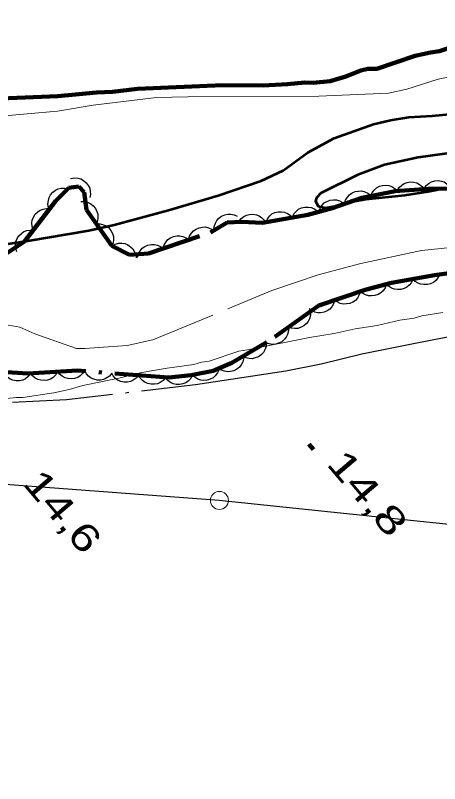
# Model space of a CAD drawing. Extents: x 386081 to 389416, y 5130568 to 5134082.
# Drawn here: x 387595.2 to 387642.2, y 5132619 to 5132704.2 of the extents above; entities that cross this region are included whole.
import ezdxf

# ---------------------------------------------------------------- set-up
doc = ezdxf.new("R2010")
doc.units = 0
doc.header["$LTSCALE"] = 1.2
for name, pattern in [('DASH_DOUBLE_DOT', [9.2, 5, -1.2, 0.3, -1.2, 0.3, -1.2]), ('DOT_DASHED', [7.7, 5, -1.2, 0.3, -1.2]), ('LONG_DASHED', [7.5, 6, -1.5])]:
    doc.linetypes.add(name, pattern=pattern)
for name, color, linetype, lineweight in [('1', 7, 'Continuous', 53), ('2', 7, 'Continuous', 13), ('3', 7, 'Continuous', 140), ('36', 7, 'Continuous', 13), ('4', 7, 'DASH_DOUBLE_DOT', 53), ('41', 7, 'DOT_DASHED', 25), ('44', 7, 'Continuous', 25)]:
    doc.layers.add(name, color=color, linetype=linetype, lineweight=lineweight)

msp = doc.modelspace()

# ---------------------------------------------------------------- linework, layer by layer
at = {"layer": '1'}
for points in [[(387624.86, 5132687.05), (387627.56, 5132689.03), (387630.5, 5132690.64), (387634.85, 5132692.19), (387636.75, 5132692.63), (387638.77, 5132692.95), (387641.34, 5132693.09), (387646.73, 5132693.61)], [(387644.04, 5132689.06), (387639.81, 5132688.49), (387636.08, 5132687.67), (387633.13, 5132686.55), (387629.03, 5132684.51), (387628.54, 5132684.01), (387628.42, 5132683.65), (387628.72, 5132683.1), (387629.52, 5132682.92), (387630.99, 5132683.17), (387632.34, 5132683.55), (387633.99, 5132683.86), (387638.34, 5132684.32), (387640.92, 5132684.7), (387651.39, 5132686.78)]]:
    msp.add_lwpolyline(points, dxfattribs=at)
at = {"layer": '1', "linetype": 'LONG_DASHED'}
msp.add_lwpolyline([(387549.19, 5132675.28), (387559.26, 5132675.34), (387562.32, 5132675.24), (387565.15, 5132675.38), (387571.28, 5132675.9), (387577.17, 5132676.18), (387581.71, 5132676.82), (387589.68, 5132678.22), (387596.55, 5132679.24), (387603.29, 5132680.38), (387606.11, 5132681.01), (387612.12, 5132682.63), (387617.63, 5132684.26), (387622.41, 5132685.88), (387624.86, 5132687.05)], dxfattribs=at)
at = {"layer": '2'}
for points in [[(387638.56, 5132696.05), (387642.02, 5132697.16), (387645.01, 5132697.76), (387646.49, 5132697.7), (387649.91, 5132697.92), (387650.98, 5132698.33), (387657.33, 5132701.17), (387657.76, 5132701.72), (387659.25, 5132702.88), (387659.96, 5132703.05), (387661.01, 5132702.96), (387664.47, 5132703), (387667.68, 5132703.4), (387670.8, 5132704.09), (387673.95, 5132704.42)], [(387593.56, 5132693.05), (387599.82, 5132693.62), (387603.79, 5132694.29), (387610.8, 5132695.13), (387614.27, 5132695.22), (387628.81, 5132695.28), (387636.53, 5132695.62), (387638.56, 5132696.05)], [(387587.49, 5132661.64), (387590.97, 5132661.72), (387592.81, 5132661.61), (387595.25, 5132661.87), (387595.98, 5132661.87), (387599.41, 5132662.38), (387601.12, 5132662.76), (387602.65, 5132663.2), (387606.62, 5132664.01), (387609.18, 5132664.64), (387611.99, 5132665.14), (387614.93, 5132665.53), (387615.78, 5132665.78), (387616.64, 5132665.91), (387619.94, 5132667.02), (387620.91, 5132667.15), (387627.75, 5132668.53), (387630.5, 5132668.98), (387632.82, 5132669.48), (387635.27, 5132669.86), (387637.77, 5132670.43), (387639.36, 5132670.68), (387640.21, 5132670.93), (387642.53, 5132671.31)]]:
    msp.add_lwpolyline(points, dxfattribs=at)
at = {"layer": '2', "linetype": 'LONG_DASHED'}
msp.add_lwpolyline([(387548.57, 5132664.13), (387565.65, 5132663.97), (387575.45, 5132664.22), (387577.2, 5132664.66), (387588.84, 5132668.03), (387590.35, 5132668.88), (387592.6, 5132669.76), (387594.44, 5132669.88), (387595.66, 5132669.68), (387597.34, 5132668.92), (387601.93, 5132667.29), (387602.87, 5132667.29), (387607.57, 5132667.62), (387610.41, 5132668.25), (387623.59, 5132673.72), (387628.73, 5132675.47), (387633.47, 5132676.73), (387640.16, 5132678.16), (387643.43, 5132678.51)], dxfattribs=at)
at = {"layer": '3'}
msp.add_line((387627.7, 5132656.7), (387628.21, 5132656.09), dxfattribs=at)
at = {"layer": '36', "lineweight": 25}
msp.add_lwpolyline([(387339.88, 5132913.57), (387325.97, 5132843.76), (387310.62, 5132763.9), (387297.35, 5132696.04), (387384.34, 5132667.8), (387460.24, 5132662.26), (387617.76, 5132650.47), (387656.65, 5132646.41), (387738.05, 5132640.04), (387768.02, 5132600.07)], dxfattribs=at)
at = {"layer": '36'}
msp.add_circle((387617.778, 5132650.45), 1, dxfattribs=at)
at = {"layer": '4', "linetype": 'Continuous', "lineweight": 90}
msp.add_lwpolyline([(387591.68, 5132694.95), (387599.86, 5132695.3), (387604.15, 5132695.7), (387605.94, 5132695.77), (387608.7, 5132696.09), (387618.16, 5132696.51), (387622.64, 5132696.48), (387625.34, 5132696.61), (387627.24, 5132696.81), (387628.17, 5132696.75), (387630.07, 5132696.95), (387631.79, 5132697.45), (387633.45, 5132698.13), (387634.24, 5132698.32), (387635.23, 5132698.33), (387639.46, 5132699.76), (387641.18, 5132700.14), (387642.16, 5132700.27), (387643.82, 5132700.83)], dxfattribs=at)
at = {"layer": '41'}
msp.add_lwpolyline([(387645.03, 5132668.94), (387639.29, 5132667.81), (387633.55, 5132666.68), (387629.04, 5132665.55), (387625.13, 5132664.8), (387620.25, 5132664.04), (387615.12, 5132663.27), (387600.83, 5132661.6), (387582.85, 5132660.71), (387577.84, 5132660.8), (387574.05, 5132660.65), (387569.28, 5132660.75), (387564.76, 5132660.6), (387560.24, 5132660.69), (387556.69, 5132660.79), (387553.63, 5132660.65), (387550.94, 5132660.39), (387548.86, 5132660.01)], dxfattribs=at)
at = {"layer": '44'}
for points in [[(387601.29, 5132686.15), (387601.7, 5132686.23), (387602.11, 5132686.18), (387602.43, 5132686.11), (387602.73, 5132685.93), (387603.02, 5132685.69), (387603.24, 5132685.38), (387603.4, 5132685.1), (387603.47, 5132684.75), (387603.48, 5132684.38), (387603.41, 5132684.03)], [(387634.54, 5132684.2), (387634.7, 5132684.59), (387634.95, 5132684.9), (387635.2, 5132685.13), (387635.51, 5132685.29), (387635.86, 5132685.39), (387636.25, 5132685.4), (387636.57, 5132685.38), (387636.9, 5132685.25), (387637.22, 5132685.06), (387637.48, 5132684.81)], [(387637.48, 5132684.78), (387637.69, 5132685.14), (387637.99, 5132685.42), (387638.26, 5132685.61), (387638.59, 5132685.72), (387638.95, 5132685.78), (387639.33, 5132685.74), (387639.65, 5132685.68), (387639.96, 5132685.5), (387640.25, 5132685.27), (387640.47, 5132684.99)], [(387640.47, 5132685.02), (387640.7, 5132685.36), (387641.02, 5132685.62), (387641.3, 5132685.8), (387641.64, 5132685.89), (387642.01, 5132685.92), (387642.38, 5132685.86), (387642.7, 5132685.78), (387642.99, 5132685.58), (387643.27, 5132685.33), (387643.47, 5132685.04)], [(387598.85, 5132682.9), (387598.78, 5132683.31), (387598.82, 5132683.72), (387598.9, 5132684.04), (387599.07, 5132684.34), (387599.31, 5132684.63), (387599.62, 5132684.85), (387599.91, 5132685.01), (387600.25, 5132685.08), (387600.62, 5132685.09), (387600.98, 5132685.03)], [(387631.66, 5132683.36), (387631.77, 5132683.76), (387631.99, 5132684.1), (387632.2, 5132684.36), (387632.5, 5132684.55), (387632.83, 5132684.7), (387633.21, 5132684.76), (387633.54, 5132684.78), (387633.88, 5132684.69), (387634.22, 5132684.54), (387634.51, 5132684.32)], [(387602.41, 5132683.59), (387602.83, 5132683.59), (387603.22, 5132683.48), (387603.52, 5132683.35), (387603.79, 5132683.12), (387604.03, 5132682.84), (387604.19, 5132682.49), (387604.3, 5132682.19), (387604.31, 5132681.83), (387604.26, 5132681.47), (387604.13, 5132681.13)], [(387628.8, 5132682.47), (387628.93, 5132682.87), (387629.17, 5132683.2), (387629.39, 5132683.44), (387629.7, 5132683.62), (387630.04, 5132683.75), (387630.42, 5132683.79), (387630.75, 5132683.79), (387631.09, 5132683.68), (387631.41, 5132683.51), (387631.69, 5132683.28)], [(387597.15, 5132680.42), (387597.01, 5132680.82), (387597, 5132681.22), (387597.03, 5132681.55), (387597.17, 5132681.88), (387597.37, 5132682.19), (387597.64, 5132682.45), (387597.9, 5132682.65), (387598.24, 5132682.77), (387598.6, 5132682.83), (387598.96, 5132682.81)], [(387625.87, 5132681.83), (387626.04, 5132682.22), (387626.31, 5132682.52), (387626.56, 5132682.74), (387626.88, 5132682.89), (387627.23, 5132682.98), (387627.62, 5132682.98), (387627.94, 5132682.95), (387628.26, 5132682.81), (387628.58, 5132682.61), (387628.83, 5132682.35)], [(387617.17, 5132680.41), (387617.19, 5132680.83), (387617.33, 5132681.21), (387617.48, 5132681.51), (387617.73, 5132681.76), (387618.02, 5132681.98), (387618.38, 5132682.12), (387618.7, 5132682.2), (387619.05, 5132682.19), (387619.41, 5132682.12), (387619.74, 5132681.96)], [(387619.92, 5132681.36), (387620.17, 5132681.7), (387620.5, 5132681.94), (387620.79, 5132682.1), (387621.13, 5132682.18), (387621.5, 5132682.19), (387621.88, 5132682.11), (387622.19, 5132682.01), (387622.47, 5132681.8), (387622.73, 5132681.54), (387622.92, 5132681.23)], [(387622.92, 5132681.32), (387623.09, 5132681.7), (387623.35, 5132682), (387623.6, 5132682.22), (387623.92, 5132682.37), (387624.28, 5132682.46), (387624.66, 5132682.47), (387624.99, 5132682.43), (387625.31, 5132682.29), (387625.62, 5132682.09), (387625.87, 5132681.83)], [(387604.13, 5132681.13), (387604.55, 5132681.14), (387604.94, 5132681.02), (387605.25, 5132680.89), (387605.52, 5132680.67), (387605.75, 5132680.38), (387605.92, 5132680.04), (387606.03, 5132679.73), (387606.04, 5132679.38), (387605.99, 5132679.01), (387605.86, 5132678.67)], [(387595.33, 5132678.03), (387595.2, 5132678.43), (387595.19, 5132678.84), (387595.22, 5132679.16), (387595.35, 5132679.49), (387595.55, 5132679.8), (387595.83, 5132680.06), (387596.09, 5132680.26), (387596.42, 5132680.38), (387596.79, 5132680.44), (387597.15, 5132680.42)], [(387614.37, 5132679.36), (387614.48, 5132679.76), (387614.7, 5132680.1), (387614.91, 5132680.36), (387615.2, 5132680.55), (387615.54, 5132680.7), (387615.92, 5132680.76), (387616.24, 5132680.78), (387616.58, 5132680.69), (387616.92, 5132680.54), (387617.21, 5132680.33)], [(387611.53, 5132678.39), (387611.64, 5132678.79), (387611.86, 5132679.13), (387612.07, 5132679.39), (387612.36, 5132679.58), (387612.7, 5132679.73), (387613.08, 5132679.79), (387613.4, 5132679.81), (387613.74, 5132679.72), (387614.08, 5132679.57), (387614.37, 5132679.36)], [(387605.86, 5132678.67), (387606.22, 5132678.88), (387606.62, 5132678.97), (387606.95, 5132679), (387607.29, 5132678.93), (387607.63, 5132678.79), (387607.94, 5132678.57), (387608.19, 5132678.35), (387608.36, 5132678.04), (387608.5, 5132677.7), (387608.55, 5132677.34)], [(387608.69, 5132677.41), (387608.8, 5132677.82), (387609.02, 5132678.16), (387609.23, 5132678.42), (387609.52, 5132678.61), (387609.86, 5132678.76), (387610.24, 5132678.82), (387610.57, 5132678.84), (387610.91, 5132678.75), (387611.25, 5132678.6), (387611.53, 5132678.39)], [(387639.23, 5132675.01), (387639.06, 5132674.62), (387638.8, 5132674.32), (387638.55, 5132674.1), (387638.24, 5132673.95), (387637.88, 5132673.85), (387637.5, 5132673.84), (387637.17, 5132673.87), (387636.85, 5132674.01), (387636.53, 5132674.21), (387636.28, 5132674.46)], [(387642.18, 5132675.55), (387642.01, 5132675.17), (387641.75, 5132674.86), (387641.5, 5132674.64), (387641.19, 5132674.49), (387640.83, 5132674.39), (387640.45, 5132674.39), (387640.12, 5132674.42), (387639.8, 5132674.55), (387639.48, 5132674.75), (387639.23, 5132675.01)], [(387636.29, 5132674.42), (387636.15, 5132674.03), (387635.91, 5132673.7), (387635.68, 5132673.47), (387635.37, 5132673.3), (387635.02, 5132673.17), (387634.64, 5132673.14), (387634.31, 5132673.15), (387633.98, 5132673.26), (387633.65, 5132673.44), (387633.38, 5132673.68)], [(387633.4, 5132673.64), (387633.28, 5132673.24), (387633.07, 5132672.89), (387632.86, 5132672.64), (387632.56, 5132672.44), (387632.22, 5132672.3), (387631.85, 5132672.24), (387631.52, 5132672.22), (387631.18, 5132672.31), (387630.84, 5132672.46), (387630.55, 5132672.68)], [(387630.55, 5132672.68), (387630.44, 5132672.27), (387630.23, 5132671.93), (387630.01, 5132671.68), (387629.72, 5132671.48), (387629.38, 5132671.33), (387629, 5132671.27), (387628.68, 5132671.26), (387628.34, 5132671.35), (387628, 5132671.5), (387627.71, 5132671.72)], [(387627.86, 5132671.42), (387627.87, 5132671), (387627.76, 5132670.61), (387627.63, 5132670.31), (387627.41, 5132670.04), (387627.13, 5132669.8), (387626.78, 5132669.63), (387626.48, 5132669.52), (387626.13, 5132669.51), (387625.76, 5132669.55), (387625.42, 5132669.68)], [(387625.42, 5132669.68), (387625.43, 5132669.26), (387625.32, 5132668.87), (387625.19, 5132668.57), (387624.97, 5132668.29), (387624.69, 5132668.06), (387624.34, 5132667.89), (387624.03, 5132667.78), (387623.68, 5132667.76), (387623.31, 5132667.81), (387622.98, 5132667.94)], [(387622.97, 5132667.94), (387622.95, 5132667.53), (387622.8, 5132667.15), (387622.65, 5132666.86), (387622.4, 5132666.61), (387622.1, 5132666.39), (387621.74, 5132666.26), (387621.42, 5132666.17), (387621.07, 5132666.19), (387620.71, 5132666.27), (387620.38, 5132666.43)], [(387620.47, 5132666.25), (387620.39, 5132665.84), (387620.19, 5132665.49), (387620, 5132665.22), (387619.72, 5132665.01), (387619.39, 5132664.83), (387619.02, 5132664.75), (387618.7, 5132664.71), (387618.35, 5132664.78), (387618, 5132664.9), (387617.7, 5132665.1)], [(387602.85, 5132664.92), (387602.64, 5132664.56), (387602.34, 5132664.29), (387602.07, 5132664.1), (387601.73, 5132663.99), (387601.37, 5132663.93), (387600.99, 5132663.97), (387600.67, 5132664.04), (387600.36, 5132664.22), (387600.07, 5132664.45), (387599.85, 5132664.74)], [(387605.84, 5132664.57), (387605.58, 5132664.24), (387605.24, 5132664.01), (387604.95, 5132663.86), (387604.6, 5132663.8), (387604.23, 5132663.8), (387603.86, 5132663.89), (387603.56, 5132664), (387603.28, 5132664.22), (387603.03, 5132664.49), (387602.85, 5132664.81)], [(387617.74, 5132664.98), (387617.58, 5132664.59), (387617.32, 5132664.28), (387617.08, 5132664.05), (387616.77, 5132663.89), (387616.41, 5132663.79), (387616.03, 5132663.77), (387615.71, 5132663.79), (387615.38, 5132663.92), (387615.06, 5132664.12), (387614.8, 5132664.37)], [(387596.86, 5132664.51), (387596.6, 5132664.18), (387596.27, 5132663.94), (387595.98, 5132663.79), (387595.63, 5132663.72), (387595.27, 5132663.71), (387594.89, 5132663.8), (387594.58, 5132663.91), (387594.3, 5132664.12), (387594.05, 5132664.39), (387593.87, 5132664.7)], [(387599.85, 5132664.74), (387599.64, 5132664.38), (387599.34, 5132664.1), (387599.07, 5132663.91), (387598.74, 5132663.8), (387598.37, 5132663.75), (387597.99, 5132663.79), (387597.67, 5132663.86), (387597.37, 5132664.03), (387597.08, 5132664.27), (387596.86, 5132664.55)], [(387608.83, 5132664.33), (387608.57, 5132664.01), (387608.23, 5132663.78), (387607.94, 5132663.63), (387607.59, 5132663.57), (387607.22, 5132663.56), (387606.85, 5132663.66), (387606.55, 5132663.77), (387606.27, 5132663.98), (387606.02, 5132664.26), (387605.84, 5132664.57)], [(387611.82, 5132664.1), (387611.56, 5132663.77), (387611.22, 5132663.54), (387610.93, 5132663.39), (387610.58, 5132663.33), (387610.21, 5132663.33), (387609.84, 5132663.42), (387609.54, 5132663.53), (387609.26, 5132663.75), (387609.01, 5132664.02), (387608.83, 5132664.33)], [(387614.8, 5132664.35), (387614.61, 5132663.98), (387614.32, 5132663.69), (387614.06, 5132663.49), (387613.73, 5132663.37), (387613.37, 5132663.3), (387612.98, 5132663.32), (387612.66, 5132663.37), (387612.35, 5132663.54), (387612.05, 5132663.76), (387611.82, 5132664.03)]]:
    msp.add_lwpolyline(points, dxfattribs=at)
at = {"layer": '44', "linetype": 'DOT_DASHED', "lineweight": 90}
for points in [[(387594.1, 5132677.79), (387596.18, 5132679.15), (387599.6, 5132683.65), (387601.08, 5132685.13), (387602.18, 5132685.26), (387602.79, 5132684.65), (387603.04, 5132682.69), (387605.86, 5132678.67), (387607.82, 5132677.7), (387609.91, 5132677.83), (387616.78, 5132680.18), (387618.62, 5132681.29), (387620.21, 5132681.35), (387622.54, 5132681.25), (387627.56, 5132682.13), (387630.26, 5132682.88), (387633.56, 5132684), (387637.24, 5132684.76), (387640.91, 5132685.02), (387644.09, 5132685.04)], [(387647.01, 5132676.15), (387641.63, 5132675.45), (387636.86, 5132674.57), (387633.93, 5132673.82), (387628.79, 5132672.08), (387623.05, 5132667.99), (387619.14, 5132665.7)], [(387619.14, 5132665.7), (387617.07, 5132664.84), (387614.63, 5132664.33), (387612.18, 5132664.07), (387602.04, 5132664.87), (387596.53, 5132664.53), (387588.7, 5132665.04), (387585.26, 5132665.82), (387581.47, 5132665.92), (387578.53, 5132665.66), (387575.35, 5132665.15), (387571.29, 5132664.33), (387568.97, 5132664.2), (387566.39, 5132664.3), (387555.11, 5132665.77), (387550.33, 5132666.11), (387540.9, 5132666.42)]]:
    msp.add_lwpolyline(points, dxfattribs=at)

# ---------------------------------------------------------------- texts
at = {"layer": '3'}
for s, width, p in [('14,8   ', 1.4, (387629.53, 5132654.48)), ('14,6   ', 1.35, (387595.88, 5132652.3))]:
    msp.add_text(s, height=3, rotation=310.294, dxfattribs=dict(at, width=width)).set_placement(p)

doc.saveas('drawing.dxf')
